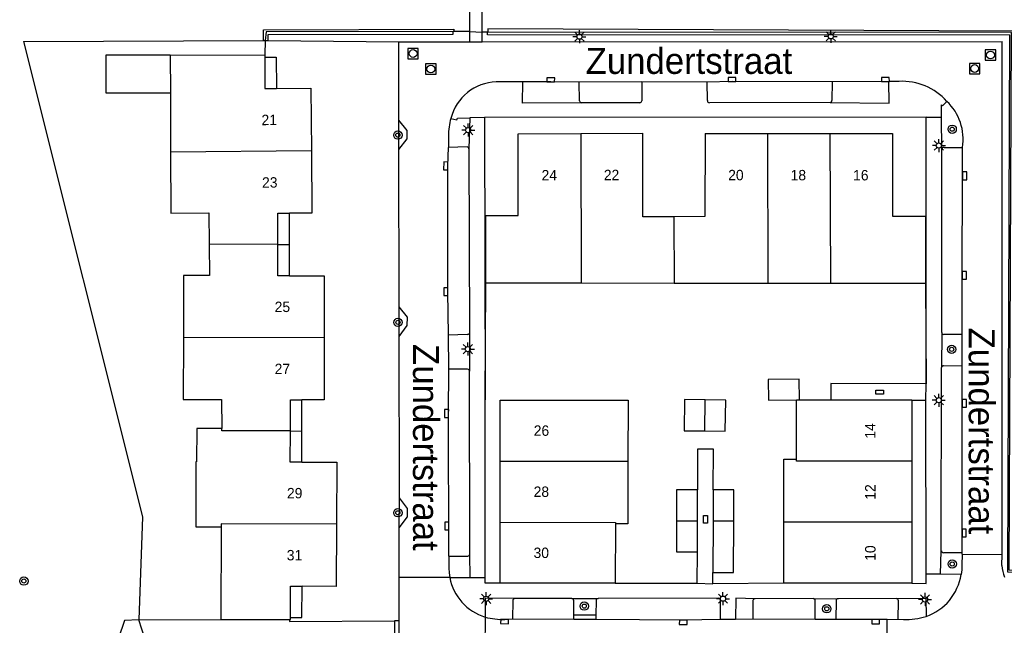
# Model space of a CAD drawing. Extents: x 125000 to 129004, y 397500 to 399008.
# Drawn here: x 127271.9 to 127366.6, y 397849.7 to 397907.9 of the extents above; entities that cross this region are included whole.
import ezdxf

# ---------------------------------------------------------------- set-up
doc = ezdxf.new("R2010")
doc.units = 0
for name, color, linetype in [('gg-afsc-faunaraster', 7, 'Continuous'), ('gg-afsc-hekwerk', 7, 'Continuous'), ('gg-afsc-lijn faunaraster', 7, 'Continuous'), ('gg-anno-huisnummerreeks BGT', 7, 'Continuous'), ('gg-anno-openbare ruimte label', 7, 'Continuous'), ('gg-bbg-bijgebouw', 7, 'Continuous'), ('gg-bbg-hoofdgebouw', 7, 'Continuous'), ('gg-bbg-luifel en loopbrug', 7, 'Continuous'), ('gg-bbg-tussenscheiding', 7, 'Continuous'), ('gg-knt-bovenkant onderkant talud', 7, 'Continuous'), ('gg-knt-verharding', 7, 'Continuous'), ('gg-knt-verharding nz', 7, 'Continuous'), ('gg-kwrk-keermuur', 7, 'Continuous'), ('gt-grn-groengrens', 7, 'Continuous'), ('gt-grn-weggrens', 7, 'Continuous'), ('gt-symb-boom', 7, 'Continuous'), ('gt-symb-kolk', 7, 'Continuous'), ('gt-symb-kolk center center', 7, 'Continuous'), ('gt-symb-lichtmast', 7, 'Continuous'), ('gt-symb-rioolschacht', 7, 'Continuous')]:
    doc.layers.add(name, color=color, linetype=linetype)

# ---------------------------------------------------------------- blocks, each defined once
blk = doc.blocks.new('gt0-KOLK')
at = {"layer": 'gt-symb-kolk'}
blk.add_lwpolyline([(0, 0), (0.375, 0), (0.375, 0.4), (-0.375, 0.4), (-0.375, 0), (0, 0)], dxfattribs=at)
blk = doc.blocks.new('gt0-LMAST')
at = {"layer": 'gt-symb-lichtmast'}
for p, q in [((-0.182, 0.173), (-0.447, 0.438)), ((-0.005, 0.246), (-0.005, 0.621)), ((0.172, 0.173), (0.437, 0.438)), ((-0.255, -0.004), (-0.63, -0.004)), ((-0.182, -0.181), (-0.447, -0.446)), ((-0.005, -0.254), (-0.005, -0.629)), ((0.437, -0.446), (0.172, -0.181)), ((0.245, -0.004), (0.62, -0.004))]:
    blk.add_line(p, q, dxfattribs=at)
blk.add_circle((-0.005, -0.004), 0.25, dxfattribs=at)
blk = doc.blocks.new('gt0-BOOM')
at = {"layer": 'gt-symb-boom'}
for radius in [0.4, 0.2]:
    blk.add_circle((0, 0), radius, dxfattribs=at)
blk = doc.blocks.new('gt0-RS')
at = {"layer": 'gt-symb-rioolschacht'}
blk.add_lwpolyline([(-0.5, -0.5), (0.5, -0.5), (0.5, 0.5), (-0.5, 0.5)], close=True, dxfattribs=at)
blk.add_circle((0, 0), 0.375, dxfattribs=at)
blk = doc.blocks.new('gt0-KOLKCC')
at = {"layer": 'gt-symb-kolk center center'}
blk.add_lwpolyline([(-0.375, 0.2), (0.375, 0.2), (0.375, -0.2), (-0.375, -0.2)], close=True, dxfattribs=at)

msp = doc.modelspace()

# ---------------------------------------------------------------- linework, layer by layer
at = {"layer": 'gg-afsc-faunaraster'}
for p, q in [((127313.627, 397906.799), (127313.581, 397906.799)), ((127315.134, 397906.799), (127313.627, 397906.799)), ((127316.884, 397906.738), (127316.361, 397906.738)), ((127316.899, 397906.738), (127316.884, 397906.738)), ((127307.936, 397850.125), (127307.928, 397847.556))]:
    msp.add_line(p, q, dxfattribs=at)
for points in [[(127313.581, 397906.799), (127295.567, 397906.794), (127295.472, 397905.945)], [(127374.26, 397854.961), (127367.089, 397855.004), (127367.296, 397906.72), (127316.899, 397906.738)], [(127297.823, 397850.247), (127297.823, 397850.054), (127307.936, 397850.125)]]:
    msp.add_lwpolyline(points, dxfattribs=at)
at = {"layer": 'gg-afsc-hekwerk'}
for p, q in [((127272.217, 397905.847), (127295.325, 397905.944)), ((127295.325, 397905.944), (127295.472, 397905.945)), ((127295.472, 397905.945), (127295.433, 397904.552)), ((127316.637, 397871.374), (127316.707, 397882.595)), ((127359.007, 397882.581), (127359.091, 397872.91)), ((127337.065, 397853.741), (127337.067, 397856.769)), ((127338.567, 397853.674), (127338.548, 397854.79)), ((127329.174, 397853.746), (127337.065, 397853.741)), ((127345.375, 397853.766), (127338.567, 397853.674))]:
    msp.add_line(p, q, dxfattribs=at)
for points in [[(127359.091, 397872.91), (127349.923, 397872.968), (127349.922, 397871.379)], [(127338.598, 397862.739), (127338.623, 397866.639), (127337.071, 397866.639), (127337.07, 397862.729)]]:
    msp.add_lwpolyline(points, dxfattribs=at)
at = {"layer": 'gg-afsc-lijn faunaraster'}
msp.add_line((127315.134, 397906.799), (127316.361, 397906.738), dxfattribs=at)
at = {"layer": 'gg-bbg-bijgebouw'}
for p, q in [((127337.814, 397871.388), (127335.835, 397871.411)), ((127337.069, 397859.749), (127337.07, 397862.729)), ((127338.598, 397862.739), (127338.579, 397859.748)), ((127335.072, 397859.75), (127335.07, 397856.77)), ((127337.067, 397856.769), (127337.069, 397859.749)), ((127338.579, 397859.748), (127338.548, 397854.79)), ((127335.07, 397856.77), (127337.067, 397856.769))]:
    msp.add_line(p, q, dxfattribs=at)
for points in [[(127346.899, 397871.382), (127346.874, 397873.382), (127343.894, 397873.345), (127343.899, 397871.345), (127346.609, 397871.378)], [(127335.835, 397871.411), (127335.8, 397868.411), (127337.779, 397868.388)], [(127337.779, 397868.388), (127339.758, 397868.365), (127339.793, 397871.365), (127337.814, 397871.388)], [(127337.07, 397862.729), (127335.073, 397862.73), (127335.072, 397859.75)], [(127340.574, 397859.747), (127340.593, 397862.727), (127338.598, 397862.739)], [(127338.548, 397854.79), (127340.543, 397854.784), (127340.574, 397859.747)]]:
    msp.add_lwpolyline(points, dxfattribs=at)
at = {"layer": 'gg-bbg-hoofdgebouw'}
for p, q in [((127286.343, 397904.524), (127295.433, 397904.552)), ((127286.343, 397904.524), (127286.354, 397900.924)), ((127295.433, 397904.552), (127295.434, 397904.352)), ((127286.354, 397900.924), (127286.372, 397895.216)), ((127296.553, 397901.335), (127299.873, 397901.345)), ((127299.873, 397901.345), (127299.926, 397895.335)), ((127325.855, 397897), (127331.809, 397897.017)), ((127337.809, 397897.006), (127343.82, 397897)), ((127343.82, 397897), (127349.83, 397896.993)), ((127325.896, 397882.592), (127316.707, 397882.595)), ((127334.835, 397882.589), (127325.896, 397882.592)), ((127343.861, 397882.586), (127334.835, 397882.589)), ((127349.871, 397882.584), (127343.861, 397882.586)), ((127359.007, 397882.581), (127349.871, 397882.584)), ((127318.093, 397865.492), (127318.102, 397871.367)), ((127346.603, 397865.682), (127346.609, 397871.378)), ((127346.899, 397871.382), (127349.922, 397871.379)), ((127357.708, 397871.326), (127357.71, 397865.495)), ((127318.085, 397859.617), (127318.093, 397865.492)), ((127357.71, 397865.495), (127357.713, 397859.619)), ((127291.231, 397859.187), (127291.201, 397850.27)), ((127318.076, 397853.742), (127318.085, 397859.617)), ((127329.177, 397859.464), (127329.174, 397853.746)), ((127345.375, 397853.766), (127345.381, 397859.614)), ((127357.713, 397859.619), (127357.715, 397853.744)), ((127329.174, 397853.746), (127318.076, 397853.742)), ((127357.715, 397853.744), (127345.375, 397853.766)), ((127291.201, 397850.27), (127297.823, 397850.247))]:
    msp.add_line(p, q, dxfattribs=at)
for points in [[(127295.434, 397904.352), (127295.443, 397901.332), (127296.553, 397901.335)], [(127316.707, 397882.595), (127316.703, 397889.108), (127319.825, 397889.11), (127319.831, 397896.983), (127325.855, 397897)], [(127334.817, 397888.998), (127331.832, 397888.989), (127331.809, 397897.017)], [(127337.809, 397897.006), (127337.801, 397889.006), (127334.817, 397888.998)], [(127349.83, 397896.993), (127355.841, 397896.987), (127355.833, 397889.056), (127359.017, 397889.053), (127359.007, 397882.581)], [(127286.372, 397895.216), (127286.39, 397889.353), (127290.069, 397889.364), (127290.089, 397886.354)], [(127299.926, 397895.335), (127299.978, 397889.324), (127297.81, 397889.325)], [(127296.699, 397886.32), (127296.7, 397889.325), (127297.81, 397889.325)], [(127290.089, 397886.354), (127290.108, 397883.344), (127287.628, 397883.35), (127287.612, 397877.383)], [(127297.808, 397883.314), (127296.698, 397883.314), (127296.699, 397886.32)], [(127297.808, 397883.314), (127301.168, 397883.313), (127301.166, 397877.343)], [(127287.612, 397877.383), (127287.595, 397871.416), (127291.285, 397871.406), (127291.291, 397868.617)], [(127301.166, 397877.343), (127301.164, 397871.373), (127299.019, 397871.38)], [(127297.9, 397868.389), (127297.909, 397871.383), (127299.019, 397871.38)], [(127318.102, 397871.367), (127330.405, 397871.369), (127330.39, 397865.474)], [(127349.922, 397871.379), (127357.708, 397871.37), (127357.708, 397871.326)], [(127291.291, 397868.617), (127288.891, 397868.623), (127288.869, 397865.411), (127288.789, 397865.411), (127288.788, 397859.179), (127291.231, 397859.187)], [(127299, 397865.392), (127297.89, 397865.395), (127297.9, 397868.389)], [(127330.39, 397865.474), (127330.374, 397859.451), (127329.177, 397859.464)], [(127345.381, 397859.614), (127345.388, 397865.684), (127346.603, 397865.682)], [(127299, 397865.392), (127302.36, 397865.381), (127302.341, 397859.415)], [(127302.341, 397859.415), (127302.322, 397853.448), (127299.022, 397853.459)], [(127297.902, 397850.447), (127297.912, 397853.463), (127299.022, 397853.459)], [(127297.823, 397850.247), (127297.901, 397850.247), (127297.902, 397850.447)]]:
    msp.add_lwpolyline(points, dxfattribs=at)
at = {"layer": 'gg-bbg-luifel en loopbrug'}
for p, q in [((127286.343, 397904.524), (127280.143, 397904.524)), ((127297.809, 397886.32), (127297.81, 397889.325)), ((127296.699, 397886.32), (127297.809, 397886.32)), ((127297.808, 397883.314), (127297.809, 397886.32)), ((127299.01, 397868.386), (127299.019, 397871.38)), ((127297.9, 397868.389), (127299.01, 397868.386)), ((127299, 397865.392), (127299.01, 397868.386))]:
    msp.add_line(p, q, dxfattribs=at)
for points in [[(127280.143, 397904.524), (127280.143, 397900.924), (127286.354, 397900.924)], [(127295.434, 397904.352), (127296.544, 397904.355), (127296.553, 397901.335)], [(127297.902, 397850.447), (127299.012, 397850.444), (127299.022, 397853.459)]]:
    msp.add_lwpolyline(points, dxfattribs=at)
at = {"layer": 'gg-bbg-tussenscheiding'}
for p, q in [((127325.855, 397897), (127325.896, 397882.592)), ((127343.82, 397897), (127343.861, 397882.586)), ((127349.83, 397896.993), (127349.871, 397882.584)), ((127299.926, 397895.335), (127286.372, 397895.216)), ((127334.817, 397888.998), (127334.835, 397882.589)), ((127296.699, 397886.32), (127290.089, 397886.354)), ((127301.166, 397877.343), (127287.612, 397877.383)), ((127337.779, 397868.388), (127337.814, 397871.388)), ((127346.609, 397871.378), (127346.899, 397871.382)), ((127318.093, 397865.492), (127330.39, 397865.474)), ((127335.072, 397859.75), (127337.069, 397859.749)), ((127338.579, 397859.748), (127340.574, 397859.747)), ((127357.713, 397859.619), (127345.381, 397859.614))]:
    msp.add_line(p, q, dxfattribs=at)
for points in [[(127297.9, 397868.389), (127291.29, 397868.41), (127291.291, 397868.617)], [(127357.71, 397865.495), (127346.603, 397865.49), (127346.603, 397865.682)], [(127302.341, 397859.415), (127291.232, 397859.45), (127291.231, 397859.187)], [(127318.085, 397859.617), (127329.177, 397859.601), (127329.177, 397859.464)]]:
    msp.add_lwpolyline(points, dxfattribs=at)
at = {"layer": 'gg-knt-bovenkant onderkant talud'}
msp.add_line((127284.318, 397847.143), (127283.321, 397850.242), dxfattribs=at)
msp.add_lwpolyline([(127283.321, 397850.242), (127281.945, 397850.16), (127281.364, 397848.455), (127280.85, 397847.08), (127281.015, 397845.905)], dxfattribs=at)
at = {"layer": 'gg-knt-verharding'}
for p, q in [((127315.141, 397908.816), (127315.134, 397906.799)), ((127316.361, 397906.738), (127316.355, 397908.844)), ((127315.134, 397906.799), (127315.13, 397905.818)), ((127316.364, 397905.819), (127316.361, 397906.738)), ((127295.472, 397905.945), (127295.753, 397905.942)), ((127295.753, 397905.942), (127308.338, 397905.83)), ((127308.348, 397898.279), (127308.338, 397905.83)), ((127315.13, 397905.818), (127316.364, 397905.819)), ((127316.364, 397905.819), (127366.393, 397905.85)), ((127366.402, 397856.516), (127366.393, 397905.85)), ((127320.258, 397901.964), (127317.717, 397901.969)), ((127325.712, 397900.141), (127325.694, 397901.943)), ((127338.026, 397901.95), (127331.71, 397901.971)), ((127331.71, 397901.971), (127331.716, 397900.157)), ((127338.032, 397900.158), (127338.026, 397901.95)), ((127350.037, 397901.985), (127350.019, 397900.181)), ((127355.495, 397901.997), (127350.037, 397901.985)), ((127356.481, 397902.014), (127355.495, 397901.997)), ((127331.516, 397899.963), (127325.914, 397899.941)), ((127349.839, 397899.982), (127338.223, 397899.963)), ((127315.17, 397898.506), (127315.091, 397895.53)), ((127359.077, 397898.561), (127316.568, 397898.55)), ((127316.568, 397898.55), (127316.637, 397871.374)), ((127359.091, 397872.91), (127359.077, 397898.561)), ((127360.6, 397895.469), (127360.573, 397898.561)), ((127313.11, 397896.78), (127313.114, 397895.663)), ((127308.363, 397880.337), (127308.335, 397895.449)), ((127314.9, 397895.712), (127313.114, 397895.663)), ((127315.091, 397895.53), (127315.126, 397877.797)), ((127360.582, 397877.87), (127360.6, 397895.469)), ((127360.804, 397895.665), (127362.58, 397895.659)), ((127315.126, 397877.797), (127315.139, 397874.151)), ((127360.582, 397877.87), (127360.571, 397874.48)), ((127308.39, 397861.952), (127308.365, 397877.481)), ((127313.131, 397877.636), (127314.931, 397877.696)), ((127313.148, 397874.341), (127313.131, 397877.636)), ((127362.564, 397877.669), (127360.778, 397877.674)), ((127362.554, 397874.677), (127362.564, 397877.669)), ((127314.963, 397874.337), (127313.148, 397874.341)), ((127315.164, 397856.532), (127315.139, 397874.151)), ((127360.533, 397856.847), (127360.571, 397874.48)), ((127360.77, 397874.658), (127362.554, 397874.677)), ((127359.048, 397871.327), (127359.091, 397872.91)), ((127316.638, 397854.304), (127316.637, 397871.374)), ((127359.048, 397871.327), (127357.708, 397871.326)), ((127359.084, 397854.609), (127359.048, 397871.327)), ((127308.381, 397854.294), (127308.387, 397859.087)), ((127313.162, 397856.337), (127314.974, 397856.357)), ((127315.217, 397854.304), (127315.164, 397856.532)), ((127360.482, 397854.609), (127360.533, 397856.847)), ((127360.555, 397856.87), (127360.533, 397856.847)), ((127362.54, 397856.684), (127360.744, 397856.681)), ((127362.539, 397856.541), (127362.54, 397856.684)), ((127362.539, 397856.541), (127366.402, 397856.516)), ((127366.382, 397855.461), (127366.402, 397856.516)), ((127308.376, 397850.515), (127308.381, 397854.294)), ((127313.233, 397854.294), (127315.217, 397854.304)), ((127362.453, 397854.594), (127360.482, 397854.609)), ((127337.065, 397853.741), (127338.567, 397853.674)), ((127324.983, 397852.27), (127319.5, 397852.268)), ((127324.983, 397852.27), (127327.509, 397852.267)), ((127339.105, 397852.296), (127327.509, 397852.267)), ((127348.22, 397852.267), (127342.619, 397852.259)), ((127348.22, 397852.267), (127350.609, 397852.262)), ((127356.224, 397852.28), (127350.609, 397852.262)), ((127319.303, 397852.08), (127319.285, 397850.276)), ((127325.183, 397850.666), (127325.172, 397852.066)), ((127327.315, 397852.075), (127327.3, 397850.682)), ((127339.283, 397850.268), (127339.301, 397852.089)), ((127342.421, 397852.076), (127342.408, 397850.276)), ((127348.414, 397850.267), (127348.408, 397852.072)), ((127350.423, 397852.077), (127350.405, 397850.273)), ((127356.38, 397850.277), (127356.411, 397852.067)), ((127308.375, 397850.124), (127308.376, 397850.515)), ((127319.285, 397850.276), (127318.529, 397850.269)), ((127325.186, 397850.274), (127325.183, 397850.666)), ((127327.296, 397850.268), (127325.186, 397850.274)), ((127327.3, 397850.682), (127327.296, 397850.268)), ((127340.753, 397850.271), (127339.283, 397850.268)), ((127342.408, 397850.276), (127340.753, 397850.271)), ((127350.405, 397850.273), (127348.414, 397850.267)), ((127355.33, 397850.258), (127356.38, 397850.277)), ((127355.352, 397844.653), (127355.33, 397850.258)), ((127356.38, 397850.277), (127356.919, 397850.273)), ((127308.372, 397847.555), (127308.375, 397850.124))]:
    msp.add_line(p, q, dxfattribs=at)
for points in [[(127308.338, 397905.83), (127311.093, 397905.816), (127315.13, 397905.818)], [(127325.914, 397899.941), (127320.254, 397899.905), (127320.258, 397901.964)], [(127325.694, 397901.943), (127322.959, 397901.959), (127320.258, 397901.964)], [(127349.839, 397899.982), (127355.53, 397899.925), (127355.495, 397901.997)], [(127360.573, 397898.561), (127360.563, 397899.75), (127360.674, 397899.645), (127361.086, 397900.09)], [(127308.335, 397895.449), (127309.127, 397896.488), (127309.139, 397897.283), (127308.348, 397898.279)], [(127313.349, 397898.457), (127313.917, 397898.302), (127313.982, 397898.475), (127315.17, 397898.506)], [(127308.365, 397877.481), (127309.135, 397878.53), (127309.159, 397879.331), (127308.363, 397880.337)], [(127308.387, 397859.087), (127309.169, 397860.134), (127309.181, 397860.937), (127308.39, 397861.952)], [(127313.162, 397856.337), (127313.161, 397855.187), (127313.182, 397854.737), (127313.233, 397854.294)], [(127362.539, 397856.541), (127362.529, 397855.489), (127362.504, 397855.04), (127362.453, 397854.594)], [(127318.076, 397853.742), (127316.638, 397853.739), (127316.638, 397854.304)], [(127357.715, 397853.744), (127359.086, 397853.727), (127359.084, 397854.609)], [(127319.5, 397852.268), (127316.657, 397852.316), (127316.654, 397850.492)], [(127342.619, 397852.259), (127340.76, 397852.3), (127340.753, 397850.271)], [(127356.224, 397852.28), (127359.051, 397852.306), (127359.075, 397850.545)]]:
    msp.add_lwpolyline(points, dxfattribs=at)
for centre, radius, start, end in [((127317.883, 397897.29), 4.681, 92.02975, 165.57086), ((127356.765, 397896.22), 5.801, 41.84444, 92.80456), ((127326.015, 397900.245), 0.32, 198.95094, 251.61916), ((127331.497, 397900.183), 0.221, 274.9453, 353.30978), ((127338.232, 397900.163), 0.2, 181.40276, 267.4098), ((127349.813, 397900.186), 0.206, 277.14874, 358.59115), ((127357.623, 397896.455), 5.021, 350.87922, 46.38589), ((127319.69, 397896.698), 6.581, 164.49443, 179.28363), ((127314.833, 397895.45), 0.27, 17.19161, 75.5728), ((127360.811, 397895.454), 0.211, 91.7689, 175.93958), ((127314.991, 397877.82), 0.137, 244.34077, 350.42291), ((127360.789, 397877.881), 0.208, 183.12013, 266.87987), ((127314.949, 397874.147), 0.19, 1.12964, 85.70565), ((127360.777, 397874.45), 0.208, 91.93415, 171.68936), ((127314.975, 397856.547), 0.19, 269.79429, 355.49912), ((127360.758, 397856.884), 0.203, 183.81778, 266.18222), ((127369.923, 397855.62), 3.545, 182.56657, 201.31806), ((127318.096, 397855.229), 4.952, 190.8884, 253.0727), ((127357.399, 397855.377), 5.114, 289.12701, 351.19785), ((127319.515, 397852.055), 0.213, 93.9979, 173.32382), ((127324.963, 397852.062), 0.209, 1.20475, 84.42365), ((127327.513, 397852.069), 0.198, 91.19042, 178.21585), ((127339.08, 397852.076), 0.222, 3.39433, 83.47864), ((127342.63, 397852.048), 0.211, 93.09781, 172.39304), ((127348.215, 397852.074), 0.193, 359.38796, 88.51791), ((127350.609, 397852.076), 0.186, 89.99861, 179.69252), ((127356.216, 397852.085), 0.195, 354.76376, 87.79825), ((127318.35, 397856.758), 6.491, 254.85448, 271.58049), ((127357.247, 397856.352), 6.088, 266.91011, 287.47073)]:
    msp.add_arc(centre, radius, start, end, dxfattribs=at)
at = {"layer": 'gg-knt-verharding nz'}
for p, q in [((127331.71, 397901.971), (127325.694, 397901.943)), ((127325.186, 397850.274), (127319.285, 397850.276)), ((127348.414, 397850.267), (127342.408, 397850.276))]:
    msp.add_line(p, q, dxfattribs=at)
for points in [[(127350.037, 397901.985), (127340.408, 397901.987), (127338.026, 397901.95)], [(127313.131, 397877.636), (127313.07, 397881.785), (127313.053, 397893.875), (127313.114, 397895.663)], [(127362.564, 397877.669), (127362.565, 397883.35), (127362.589, 397892.925), (127362.58, 397895.659)], [(127313.162, 397856.337), (127313.134, 397870.074), (127313.148, 397874.341)], [(127362.54, 397856.684), (127362.558, 397871.058), (127362.554, 397874.677)], [(127339.283, 397850.268), (127335.711, 397850.187), (127327.296, 397850.268)], [(127355.33, 397850.258), (127354.221, 397850.255), (127350.405, 397850.273)]]:
    msp.add_lwpolyline(points, dxfattribs=at)
at = {"layer": 'gg-kwrk-keermuur'}
msp.add_line((127283.321, 397850.242), (127291.201, 397850.27), dxfattribs=at)
msp.add_lwpolyline([(127272.217, 397905.847), (127283.667, 397860.139), (127283.321, 397850.242)], dxfattribs=at)
at = {"layer": 'gt-grn-groengrens'}
for p, q in [((127308.335, 397895.449), (127308.348, 397898.279)), ((127308.365, 397877.481), (127308.363, 397880.337)), ((127308.387, 397859.087), (127308.39, 397861.952)), ((127327.3, 397850.682), (127325.183, 397850.666)), ((127308.375, 397850.124), (127307.936, 397850.125))]:
    msp.add_line(p, q, dxfattribs=at)
for points in [[(127295.325, 397905.944), (127295.316, 397906.957), (127313.627, 397907.027), (127313.627, 397906.799)], [(127295.753, 397905.942), (127295.756, 397906.525), (127313.581, 397906.556), (127313.581, 397906.799)], [(127374.26, 397854.961), (127374.256, 397854.752), (127366.944, 397854.805), (127367.14, 397906.445), (127316.884, 397906.487), (127316.884, 397906.738)], [(127374.309, 397854.96), (127374.31, 397855.19), (127367.416, 397855.198), (127367.544, 397906.856), (127316.899, 397907.073), (127316.899, 397906.738)]]:
    msp.add_lwpolyline(points, dxfattribs=at)
at = {"layer": 'gt-grn-weggrens'}
for p, q in [((127316.568, 397898.55), (127315.17, 397898.506)), ((127359.077, 397898.561), (127360.573, 397898.561)), ((127313.233, 397854.294), (127308.381, 397854.294)), ((127315.217, 397854.304), (127316.638, 397854.304)), ((127360.482, 397854.609), (127359.084, 397854.609)), ((127316.654, 397850.492), (127316.596, 397844.061))]:
    msp.add_line(p, q, dxfattribs=at)

# ---------------------------------------------------------------- block references
at = {"layer": 'gt-symb-boom'}
for p in [(127361.59, 397897.41), (127308.249, 397896.845), (127308.254, 397878.835), (127361.539, 397876.238), (127308.251, 397860.524), (127361.593, 397855.597), (127272.253, 397853.954), (127326.183, 397851.546), (127349.521, 397851.288)]:
    msp.add_blockref('gt0-BOOM', p, dxfattribs=at)
at = {"layer": 'gt-symb-kolk'}
for p, rotation in [((127340.408, 397901.987), -0.008069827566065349), ((127355.174, 397901.992), 0.9764921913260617), ((127322.959, 397901.959), -0.3147201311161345), ((127313.053, 397893.875), 88.04675776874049), ((127362.589, 397892.925), -90.145256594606), ((127362.565, 397883.35), -90.00806982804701), ((127313.07, 397881.785), 90.08069822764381), ((127362.558, 397871.058), -90.08876803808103), ((127313.134, 397870.074), 89.80632486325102), ((127313.154, 397859.256), 90.10490764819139), ((127362.538, 397858.574), -89.94351122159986), ((127318.529, 397850.269), 177.3846133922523), ((127354.221, 397850.255), 179.73369759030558), ((127335.711, 397850.187), 179.4431993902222)]:
    msp.add_blockref('gt0-KOLK', p, dxfattribs=dict(at, rotation=rotation))
at = {"layer": 'gt-symb-kolk center center'}
for p, rotation in [((127354.613, 397872.13), -0.15332636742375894), ((127337.85, 397859.894), 90.02420948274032)]:
    msp.add_blockref('gt0-KOLKCC', p, dxfattribs=dict(at, rotation=rotation))
at = {"layer": 'gt-symb-lichtmast'}
for p in [(127325.723, 397906.315), (127349.911, 397906.347), (127315.018, 397897.332), (127360.316, 397895.841), (127314.989, 397876.264), (127360.308, 397871.349), (127316.749, 397852.255), (127339.54, 397852.262), (127358.98, 397852.195)]:
    msp.add_blockref('gt0-LMAST', p, dxfattribs=at)
at = {"layer": 'gt-symb-rioolschacht'}
for p in [(127309.713, 397904.688), (127365.276, 397904.543), (127311.418, 397903.201), (127363.748, 397903.248)]:
    msp.add_blockref('gt0-RS', p, dxfattribs=at)

# ---------------------------------------------------------------- texts
at = {"layer": 'gg-anno-huisnummerreeks BGT'}
for s, rotation, p in [('21', 0.5, (127295.126, 397897.798)), ('24', 0.2, (127322.078, 397892.489)), ('22', 0.2, (127328.067, 397892.506)), ('20', 359.9, (127340.033, 397892.504)), ('18', 359.9, (127346.044, 397892.498)), ('16', 359.9, (127352.054, 397892.491)), ('23', 0.5, (127295.179, 397891.787)), ('26', 359.9, (127321.32, 397867.925)), ('14', 90, (127354.209, 397867.654)), ('29', 359.8, (127297.572, 397861.913)), ('28', 359.9, (127321.311, 397862.05)), ('12', 90, (127354.212, 397861.778)), ('31', 359.8, (127297.553, 397855.947)), ('30', 359.9, (127321.302, 397856.175)), ('10', 90, (127354.214, 397855.903))]:
    msp.add_text(s, height=1, rotation=rotation, dxfattribs=at).set_placement(p)
for s, p in [('25', (127296.39, 397879.829)), ('27', (127296.388, 397873.859))]:
    msp.add_text(s, height=1, dxfattribs=at).set_placement(p)
at = {"layer": 'gg-anno-openbare ruimte label'}
msp.add_text('Zundertstraat', height=2.5, dxfattribs=at).set_placement((127326.316, 397902.73))
for p in [(127363.184, 397878.333), (127309.706, 397876.754)]:
    msp.add_text('Zundertstraat', height=2.5, rotation=270, dxfattribs=at).set_placement(p)

doc.saveas('drawing.dxf')
